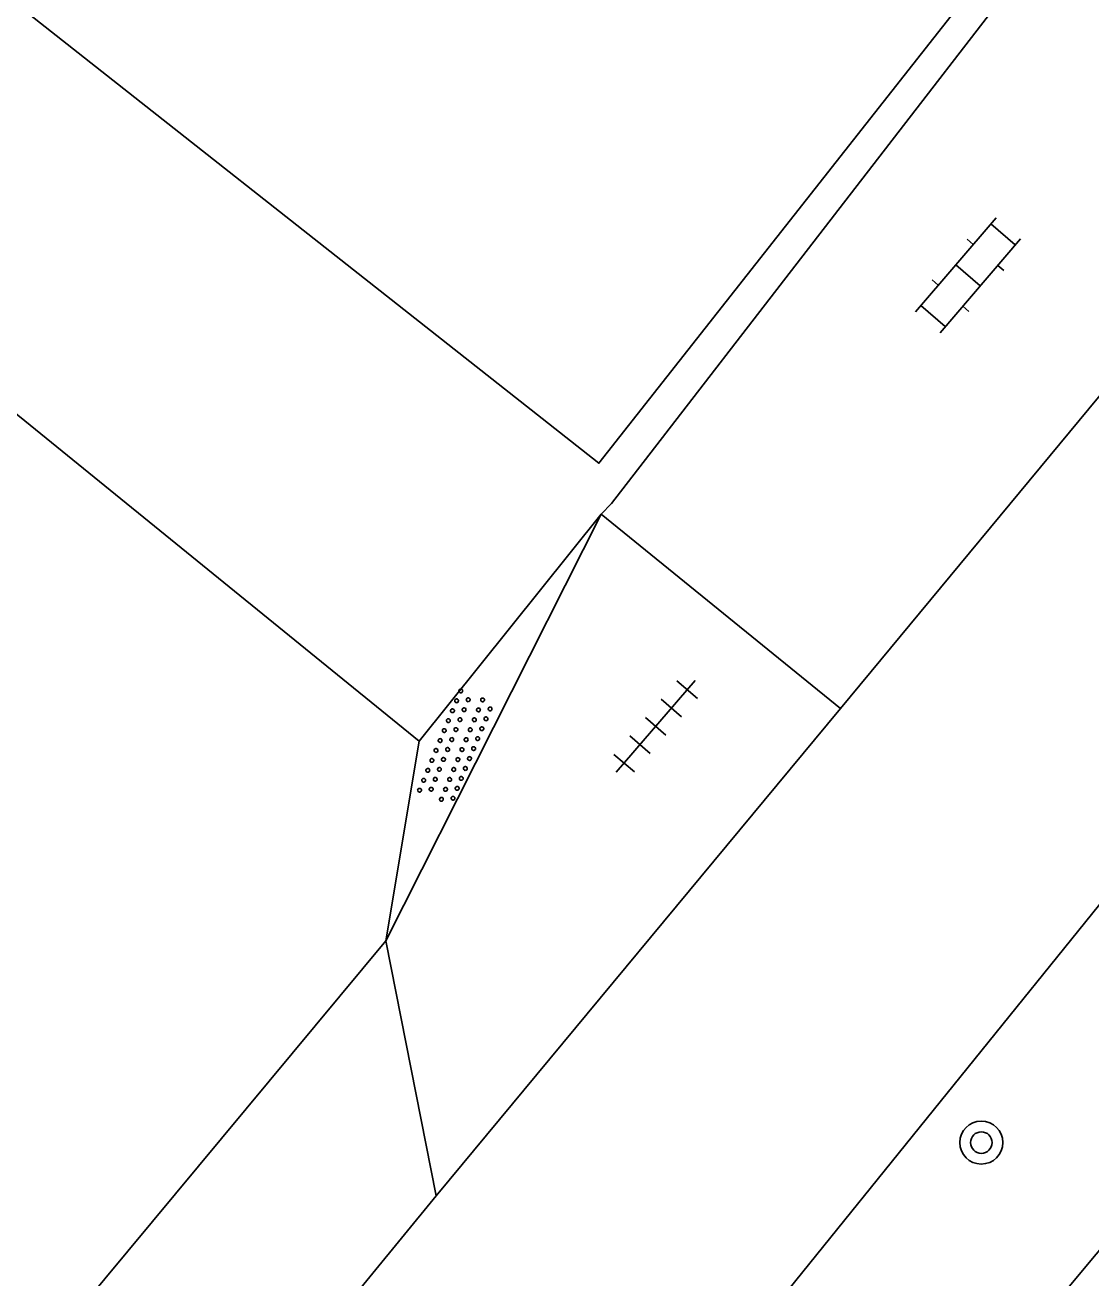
# Model space of a CAD drawing. Extents: x 126000 to 131009, y 393000 to 395500.
# Drawn here: x 130409.46 to 130429.28, y 393568.51 to 393591.81 of the extents above; entities that cross this region are included whole.
import ezdxf

# ---------------------------------------------------------------- set-up
doc = ezdxf.new("R2010")
doc.units = 0
for name, color, linetype in [('gg-afsc-hekwerk', 7, 'Continuous'), ('gg-knt-verharding', 7, 'Continuous'), ('gg-kntw-bovenkant insteek waterloop', 7, 'Continuous'), ('gt-bbg-plantopografie pand', 7, 'Continuous'), ('gt-grn-vlakafsluiter', 7, 'Continuous'), ('gt-symb-boom', 7, 'Continuous'), ('gt-symb-klinker verharding', 7, 'Continuous'), ('gt-symb-overige verharding', 7, 'Continuous'), ('gt-symb-tegel verharding', 7, 'Continuous')]:
    doc.layers.add(name, color=color, linetype=linetype)

# ---------------------------------------------------------------- blocks, each defined once
blk = doc.blocks.new('gt0-OVH')
at = {"layer": 'gt-symb-overige verharding'}
for points in [[(-0.972, 0.298), (-0.967, 0.308), (-0.965, 0.319), (-0.966, 0.33), (-0.971, 0.34), (-0.978, 0.348), (-0.988, 0.353), (-0.999, 0.355), (-1.01, 0.354), (-1.02, 0.349), (-1.028, 0.342), (-1.033, 0.332), (-1.035, 0.321), (-1.034, 0.31), (-1.029, 0.3), (-1.022, 0.292), (-1.012, 0.287), (-1.001, 0.285), (-0.99, 0.286), (-0.98, 0.291)], [(-0.772, 0.298), (-0.767, 0.308), (-0.765, 0.319), (-0.766, 0.33), (-0.771, 0.34), (-0.778, 0.348), (-0.788, 0.353), (-0.799, 0.355), (-0.81, 0.354), (-0.82, 0.349), (-0.828, 0.342), (-0.833, 0.332), (-0.835, 0.321), (-0.834, 0.31), (-0.829, 0.3), (-0.822, 0.292), (-0.812, 0.287), (-0.801, 0.285), (-0.79, 0.286), (-0.78, 0.291)], [(-0.572, 0.298), (-0.567, 0.308), (-0.565, 0.319), (-0.566, 0.33), (-0.571, 0.34), (-0.578, 0.348), (-0.588, 0.353), (-0.599, 0.355), (-0.61, 0.354), (-0.62, 0.349), (-0.628, 0.342), (-0.633, 0.332), (-0.635, 0.321), (-0.634, 0.31), (-0.629, 0.3), (-0.622, 0.292), (-0.612, 0.287), (-0.601, 0.285), (-0.59, 0.286), (-0.58, 0.291)], [(-0.372, 0.298), (-0.367, 0.308), (-0.365, 0.319), (-0.366, 0.33), (-0.371, 0.34), (-0.378, 0.348), (-0.388, 0.353), (-0.399, 0.355), (-0.41, 0.354), (-0.42, 0.349), (-0.428, 0.342), (-0.433, 0.332), (-0.435, 0.321), (-0.434, 0.31), (-0.429, 0.3), (-0.422, 0.292), (-0.412, 0.287), (-0.401, 0.285), (-0.39, 0.286), (-0.38, 0.291)], [(-0.172, 0.298), (-0.167, 0.308), (-0.165, 0.319), (-0.166, 0.33), (-0.171, 0.34), (-0.178, 0.348), (-0.188, 0.353), (-0.199, 0.355), (-0.21, 0.354), (-0.22, 0.349), (-0.228, 0.342), (-0.233, 0.332), (-0.235, 0.321), (-0.234, 0.31), (-0.229, 0.3), (-0.222, 0.292), (-0.212, 0.287), (-0.201, 0.285), (-0.19, 0.286), (-0.18, 0.291)], [(0.028, 0.298), (0.033, 0.308), (0.035, 0.319), (0.034, 0.33), (0.029, 0.34), (0.022, 0.348), (0.012, 0.353), (0.001, 0.355), (-0.01, 0.354), (-0.02, 0.349), (-0.028, 0.342), (-0.033, 0.332), (-0.035, 0.321), (-0.034, 0.31), (-0.029, 0.3), (-0.022, 0.292), (-0.012, 0.287), (-0.001, 0.285), (0.01, 0.286), (0.02, 0.291)], [(0.228, 0.298), (0.233, 0.308), (0.235, 0.319), (0.234, 0.33), (0.229, 0.34), (0.222, 0.348), (0.212, 0.353), (0.201, 0.355), (0.19, 0.354), (0.18, 0.349), (0.172, 0.342), (0.167, 0.332), (0.165, 0.321), (0.166, 0.31), (0.171, 0.3), (0.178, 0.292), (0.188, 0.287), (0.199, 0.285), (0.21, 0.286), (0.22, 0.291)], [(0.428, 0.298), (0.433, 0.308), (0.435, 0.319), (0.434, 0.33), (0.429, 0.34), (0.422, 0.348), (0.412, 0.353), (0.401, 0.355), (0.39, 0.354), (0.38, 0.349), (0.372, 0.342), (0.367, 0.332), (0.365, 0.321), (0.366, 0.31), (0.371, 0.3), (0.378, 0.292), (0.388, 0.287), (0.399, 0.285), (0.41, 0.286), (0.42, 0.291)], [(0.628, 0.298), (0.633, 0.308), (0.635, 0.319), (0.634, 0.33), (0.629, 0.34), (0.622, 0.348), (0.612, 0.353), (0.601, 0.355), (0.59, 0.354), (0.58, 0.349), (0.572, 0.342), (0.567, 0.332), (0.565, 0.321), (0.566, 0.31), (0.571, 0.3), (0.578, 0.292), (0.588, 0.287), (0.599, 0.285), (0.61, 0.286), (0.62, 0.291)], [(0.828, 0.298), (0.833, 0.308), (0.835, 0.319), (0.834, 0.33), (0.829, 0.34), (0.822, 0.348), (0.812, 0.353), (0.801, 0.355), (0.79, 0.354), (0.78, 0.349), (0.772, 0.342), (0.767, 0.332), (0.765, 0.321), (0.766, 0.31), (0.771, 0.3), (0.778, 0.292), (0.788, 0.287), (0.799, 0.285), (0.81, 0.286), (0.82, 0.291)], [(1.028, 0.298), (1.033, 0.308), (1.035, 0.319), (1.034, 0.33), (1.029, 0.34), (1.022, 0.348), (1.012, 0.353), (1.001, 0.355), (0.99, 0.354), (0.98, 0.349), (0.972, 0.342), (0.967, 0.332), (0.965, 0.321), (0.966, 0.31), (0.971, 0.3), (0.978, 0.292), (0.988, 0.287), (0.999, 0.285), (1.01, 0.286), (1.02, 0.291)], [(-0.872, 0.106), (-0.867, 0.116), (-0.865, 0.126), (-0.866, 0.137), (-0.871, 0.147), (-0.878, 0.156), (-0.888, 0.161), (-0.899, 0.163), (-0.91, 0.162), (-0.92, 0.157), (-0.928, 0.15), (-0.933, 0.14), (-0.935, 0.129), (-0.934, 0.118), (-0.929, 0.108), (-0.922, 0.1), (-0.912, 0.095), (-0.901, 0.092), (-0.89, 0.094), (-0.88, 0.098)], [(-0.672, 0.106), (-0.667, 0.116), (-0.665, 0.126), (-0.666, 0.137), (-0.671, 0.147), (-0.678, 0.156), (-0.688, 0.161), (-0.699, 0.163), (-0.71, 0.162), (-0.72, 0.157), (-0.728, 0.15), (-0.733, 0.14), (-0.735, 0.129), (-0.734, 0.118), (-0.729, 0.108), (-0.722, 0.1), (-0.712, 0.095), (-0.701, 0.092), (-0.69, 0.094), (-0.68, 0.098)], [(-0.472, 0.106), (-0.467, 0.116), (-0.465, 0.126), (-0.466, 0.137), (-0.471, 0.147), (-0.478, 0.156), (-0.488, 0.161), (-0.499, 0.163), (-0.51, 0.162), (-0.52, 0.157), (-0.528, 0.15), (-0.533, 0.14), (-0.535, 0.129), (-0.534, 0.118), (-0.529, 0.108), (-0.522, 0.1), (-0.512, 0.095), (-0.501, 0.092), (-0.49, 0.094), (-0.48, 0.098)], [(-0.272, 0.106), (-0.267, 0.116), (-0.265, 0.126), (-0.266, 0.137), (-0.271, 0.147), (-0.278, 0.156), (-0.288, 0.161), (-0.299, 0.163), (-0.31, 0.162), (-0.32, 0.157), (-0.328, 0.15), (-0.333, 0.14), (-0.335, 0.129), (-0.334, 0.118), (-0.329, 0.108), (-0.322, 0.1), (-0.312, 0.095), (-0.301, 0.092), (-0.29, 0.094), (-0.28, 0.098)], [(-0.072, 0.106), (-0.067, 0.116), (-0.065, 0.126), (-0.066, 0.137), (-0.071, 0.147), (-0.078, 0.156), (-0.088, 0.161), (-0.099, 0.163), (-0.11, 0.162), (-0.12, 0.157), (-0.128, 0.15), (-0.133, 0.14), (-0.135, 0.129), (-0.134, 0.118), (-0.129, 0.108), (-0.122, 0.1), (-0.112, 0.095), (-0.101, 0.092), (-0.09, 0.094), (-0.08, 0.098)], [(0.128, 0.106), (0.133, 0.116), (0.135, 0.126), (0.134, 0.137), (0.129, 0.147), (0.122, 0.156), (0.112, 0.161), (0.101, 0.163), (0.09, 0.162), (0.08, 0.157), (0.072, 0.15), (0.067, 0.14), (0.065, 0.129), (0.066, 0.118), (0.071, 0.108), (0.078, 0.1), (0.088, 0.095), (0.099, 0.092), (0.11, 0.094), (0.12, 0.098)], [(0.328, 0.106), (0.333, 0.116), (0.335, 0.126), (0.334, 0.137), (0.329, 0.147), (0.322, 0.156), (0.312, 0.161), (0.301, 0.163), (0.29, 0.162), (0.28, 0.157), (0.272, 0.15), (0.267, 0.14), (0.265, 0.129), (0.266, 0.118), (0.271, 0.108), (0.278, 0.1), (0.288, 0.095), (0.299, 0.092), (0.31, 0.094), (0.32, 0.098)], [(0.528, 0.106), (0.533, 0.116), (0.535, 0.126), (0.534, 0.137), (0.529, 0.147), (0.522, 0.156), (0.512, 0.161), (0.501, 0.163), (0.49, 0.162), (0.48, 0.157), (0.472, 0.15), (0.467, 0.14), (0.465, 0.129), (0.466, 0.118), (0.471, 0.108), (0.478, 0.1), (0.488, 0.095), (0.499, 0.092), (0.51, 0.094), (0.52, 0.098)], [(0.728, 0.106), (0.733, 0.116), (0.735, 0.126), (0.734, 0.137), (0.729, 0.147), (0.722, 0.156), (0.712, 0.161), (0.701, 0.163), (0.69, 0.162), (0.68, 0.157), (0.672, 0.15), (0.667, 0.14), (0.665, 0.129), (0.666, 0.118), (0.671, 0.108), (0.678, 0.1), (0.688, 0.095), (0.699, 0.092), (0.71, 0.094), (0.72, 0.098)], [(0.928, 0.106), (0.933, 0.116), (0.935, 0.126), (0.934, 0.137), (0.929, 0.147), (0.922, 0.156), (0.912, 0.161), (0.901, 0.163), (0.89, 0.162), (0.88, 0.157), (0.872, 0.15), (0.867, 0.14), (0.865, 0.129), (0.866, 0.118), (0.871, 0.108), (0.878, 0.1), (0.888, 0.095), (0.899, 0.092), (0.91, 0.094), (0.92, 0.098)], [(-0.972, -0.142), (-0.967, -0.132), (-0.965, -0.121), (-0.966, -0.11), (-0.971, -0.1), (-0.978, -0.092), (-0.988, -0.087), (-0.999, -0.085), (-1.01, -0.086), (-1.02, -0.091), (-1.028, -0.098), (-1.033, -0.108), (-1.035, -0.119), (-1.034, -0.13), (-1.029, -0.14), (-1.022, -0.148), (-1.012, -0.153), (-1.001, -0.155), (-0.99, -0.154), (-0.98, -0.149)], [(-0.772, -0.142), (-0.767, -0.132), (-0.765, -0.121), (-0.766, -0.11), (-0.771, -0.1), (-0.778, -0.092), (-0.788, -0.087), (-0.799, -0.085), (-0.81, -0.086), (-0.82, -0.091), (-0.828, -0.098), (-0.833, -0.108), (-0.835, -0.119), (-0.834, -0.13), (-0.829, -0.14), (-0.822, -0.148), (-0.812, -0.153), (-0.801, -0.155), (-0.79, -0.154), (-0.78, -0.149)], [(-0.572, -0.142), (-0.567, -0.132), (-0.565, -0.121), (-0.566, -0.11), (-0.571, -0.1), (-0.578, -0.092), (-0.588, -0.087), (-0.599, -0.085), (-0.61, -0.086), (-0.62, -0.091), (-0.628, -0.098), (-0.633, -0.108), (-0.635, -0.119), (-0.634, -0.13), (-0.629, -0.14), (-0.622, -0.148), (-0.612, -0.153), (-0.601, -0.155), (-0.59, -0.154), (-0.58, -0.149)], [(-0.372, -0.142), (-0.367, -0.132), (-0.365, -0.121), (-0.366, -0.11), (-0.371, -0.1), (-0.378, -0.092), (-0.388, -0.087), (-0.399, -0.085), (-0.41, -0.086), (-0.42, -0.091), (-0.428, -0.098), (-0.433, -0.108), (-0.435, -0.119), (-0.434, -0.13), (-0.429, -0.14), (-0.422, -0.148), (-0.412, -0.153), (-0.401, -0.155), (-0.39, -0.154), (-0.38, -0.149)], [(-0.172, -0.142), (-0.167, -0.132), (-0.165, -0.121), (-0.166, -0.11), (-0.171, -0.1), (-0.178, -0.092), (-0.188, -0.087), (-0.199, -0.085), (-0.21, -0.086), (-0.22, -0.091), (-0.228, -0.098), (-0.233, -0.108), (-0.235, -0.119), (-0.234, -0.13), (-0.229, -0.14), (-0.222, -0.148), (-0.212, -0.153), (-0.201, -0.155), (-0.19, -0.154), (-0.18, -0.149)], [(0.028, -0.142), (0.033, -0.132), (0.035, -0.121), (0.034, -0.11), (0.029, -0.1), (0.022, -0.092), (0.012, -0.087), (0.001, -0.085), (-0.01, -0.086), (-0.02, -0.091), (-0.028, -0.098), (-0.033, -0.108), (-0.035, -0.119), (-0.034, -0.13), (-0.029, -0.14), (-0.022, -0.148), (-0.012, -0.153), (-0.001, -0.155), (0.01, -0.154), (0.02, -0.149)], [(0.228, -0.142), (0.233, -0.132), (0.235, -0.121), (0.234, -0.11), (0.229, -0.1), (0.222, -0.092), (0.212, -0.087), (0.201, -0.085), (0.19, -0.086), (0.18, -0.091), (0.172, -0.098), (0.167, -0.108), (0.165, -0.119), (0.166, -0.13), (0.171, -0.14), (0.178, -0.148), (0.188, -0.153), (0.199, -0.155), (0.21, -0.154), (0.22, -0.149)], [(0.428, -0.142), (0.433, -0.132), (0.435, -0.121), (0.434, -0.11), (0.429, -0.1), (0.422, -0.092), (0.412, -0.087), (0.401, -0.085), (0.39, -0.086), (0.38, -0.091), (0.372, -0.098), (0.367, -0.108), (0.365, -0.119), (0.366, -0.13), (0.371, -0.14), (0.378, -0.148), (0.388, -0.153), (0.399, -0.155), (0.41, -0.154), (0.42, -0.149)], [(0.628, -0.142), (0.633, -0.132), (0.635, -0.121), (0.634, -0.11), (0.629, -0.1), (0.622, -0.092), (0.612, -0.087), (0.601, -0.085), (0.59, -0.086), (0.58, -0.091), (0.572, -0.098), (0.567, -0.108), (0.565, -0.119), (0.566, -0.13), (0.571, -0.14), (0.578, -0.148), (0.588, -0.153), (0.599, -0.155), (0.61, -0.154), (0.62, -0.149)], [(0.828, -0.142), (0.833, -0.132), (0.835, -0.121), (0.834, -0.11), (0.829, -0.1), (0.822, -0.092), (0.812, -0.087), (0.801, -0.085), (0.79, -0.086), (0.78, -0.091), (0.772, -0.098), (0.767, -0.108), (0.765, -0.119), (0.766, -0.13), (0.771, -0.14), (0.778, -0.148), (0.788, -0.153), (0.799, -0.155), (0.81, -0.154), (0.82, -0.149)], [(1.028, -0.142), (1.033, -0.132), (1.035, -0.121), (1.034, -0.11), (1.029, -0.1), (1.022, -0.092), (1.012, -0.087), (1.001, -0.085), (0.99, -0.086), (0.98, -0.091), (0.972, -0.098), (0.967, -0.108), (0.965, -0.119), (0.966, -0.13), (0.971, -0.14), (0.978, -0.148), (0.988, -0.153), (0.999, -0.155), (1.01, -0.154), (1.02, -0.149)], [(-0.872, -0.334), (-0.867, -0.324), (-0.865, -0.314), (-0.866, -0.303), (-0.871, -0.293), (-0.878, -0.284), (-0.888, -0.279), (-0.899, -0.277), (-0.91, -0.278), (-0.92, -0.283), (-0.928, -0.29), (-0.933, -0.3), (-0.935, -0.311), (-0.934, -0.322), (-0.929, -0.332), (-0.922, -0.34), (-0.912, -0.345), (-0.901, -0.348), (-0.89, -0.346), (-0.88, -0.342)], [(-0.672, -0.334), (-0.667, -0.324), (-0.665, -0.314), (-0.666, -0.303), (-0.671, -0.293), (-0.678, -0.284), (-0.688, -0.279), (-0.699, -0.277), (-0.71, -0.278), (-0.72, -0.283), (-0.728, -0.29), (-0.733, -0.3), (-0.735, -0.311), (-0.734, -0.322), (-0.729, -0.332), (-0.722, -0.34), (-0.712, -0.345), (-0.701, -0.348), (-0.69, -0.346), (-0.68, -0.342)], [(-0.472, -0.334), (-0.467, -0.324), (-0.465, -0.314), (-0.466, -0.303), (-0.471, -0.293), (-0.478, -0.284), (-0.488, -0.279), (-0.499, -0.277), (-0.51, -0.278), (-0.52, -0.283), (-0.528, -0.29), (-0.533, -0.3), (-0.535, -0.311), (-0.534, -0.322), (-0.529, -0.332), (-0.522, -0.34), (-0.512, -0.345), (-0.501, -0.348), (-0.49, -0.346), (-0.48, -0.342)], [(-0.272, -0.334), (-0.267, -0.324), (-0.265, -0.314), (-0.266, -0.303), (-0.271, -0.293), (-0.278, -0.284), (-0.288, -0.279), (-0.299, -0.277), (-0.31, -0.278), (-0.32, -0.283), (-0.328, -0.29), (-0.333, -0.3), (-0.335, -0.311), (-0.334, -0.322), (-0.329, -0.332), (-0.322, -0.34), (-0.312, -0.345), (-0.301, -0.348), (-0.29, -0.346), (-0.28, -0.342)], [(-0.072, -0.334), (-0.067, -0.324), (-0.065, -0.314), (-0.066, -0.303), (-0.071, -0.293), (-0.078, -0.284), (-0.088, -0.279), (-0.099, -0.277), (-0.11, -0.278), (-0.12, -0.283), (-0.128, -0.29), (-0.133, -0.3), (-0.135, -0.311), (-0.134, -0.322), (-0.129, -0.332), (-0.122, -0.34), (-0.112, -0.345), (-0.101, -0.348), (-0.09, -0.346), (-0.08, -0.342)], [(0.128, -0.334), (0.133, -0.324), (0.135, -0.314), (0.134, -0.303), (0.129, -0.293), (0.122, -0.284), (0.112, -0.279), (0.101, -0.277), (0.09, -0.278), (0.08, -0.283), (0.072, -0.29), (0.067, -0.3), (0.065, -0.311), (0.066, -0.322), (0.071, -0.332), (0.078, -0.34), (0.088, -0.345), (0.099, -0.348), (0.11, -0.346), (0.12, -0.342)], [(0.328, -0.334), (0.333, -0.324), (0.335, -0.314), (0.334, -0.303), (0.329, -0.293), (0.322, -0.284), (0.312, -0.279), (0.301, -0.277), (0.29, -0.278), (0.28, -0.283), (0.272, -0.29), (0.267, -0.3), (0.265, -0.311), (0.266, -0.322), (0.271, -0.332), (0.278, -0.34), (0.288, -0.345), (0.299, -0.348), (0.31, -0.346), (0.32, -0.342)], [(0.528, -0.334), (0.533, -0.324), (0.535, -0.314), (0.534, -0.303), (0.529, -0.293), (0.522, -0.284), (0.512, -0.279), (0.501, -0.277), (0.49, -0.278), (0.48, -0.283), (0.472, -0.29), (0.467, -0.3), (0.465, -0.311), (0.466, -0.322), (0.471, -0.332), (0.478, -0.34), (0.488, -0.345), (0.499, -0.348), (0.51, -0.346), (0.52, -0.342)], [(0.728, -0.334), (0.733, -0.324), (0.735, -0.314), (0.734, -0.303), (0.729, -0.293), (0.722, -0.284), (0.712, -0.279), (0.701, -0.277), (0.69, -0.278), (0.68, -0.283), (0.672, -0.29), (0.667, -0.3), (0.665, -0.311), (0.666, -0.322), (0.671, -0.332), (0.678, -0.34), (0.688, -0.345), (0.699, -0.348), (0.71, -0.346), (0.72, -0.342)], [(0.928, -0.334), (0.933, -0.324), (0.935, -0.314), (0.934, -0.303), (0.929, -0.293), (0.922, -0.284), (0.912, -0.279), (0.901, -0.277), (0.89, -0.278), (0.88, -0.283), (0.872, -0.29), (0.867, -0.3), (0.865, -0.311), (0.866, -0.322), (0.871, -0.332), (0.878, -0.34), (0.888, -0.345), (0.899, -0.348), (0.91, -0.346), (0.92, -0.342)]]:
    blk.add_lwpolyline(points, close=True, dxfattribs=at)
blk = doc.blocks.new('gt0-BOOM')
at = {"layer": 'gt-symb-boom'}
for radius in [0.4, 0.2]:
    blk.add_circle((0, 0), radius, dxfattribs=at)
blk = doc.blocks.new('gt0-TEG1')
at = {"layer": 'gt-symb-tegel verharding'}
for p, q in [((-0.9, -0.25), (-0.9, 0.25)), ((-0.45, -0.25), (-0.45, 0.25)), ((0, -0.25), (0, 0.25)), ((0.45, -0.25), (0.45, 0.25)), ((0.9, -0.25), (0.9, 0.25)), ((-1.125, 0), (1.125, 0))]:
    blk.add_line(p, q, dxfattribs=at)
blk = doc.blocks.new('gt0-KL1')
at = {"layer": 'gt-symb-klinker verharding'}
for p, q in [((-1.15, 0.3), (1.15, 0.3)), ((-1, -0.3), (-1, 0.3)), ((-0.5, 0.3), (-0.5, 0.45)), ((0, -0.3), (0, 0.3)), ((0.5, 0.3), (0.5, 0.45)), ((1, -0.3), (1, 0.3)), ((-1.15, -0.3), (1.15, -0.3)), ((-0.5, -0.45), (-0.5, -0.3)), ((0.5, -0.45), (0.5, -0.3))]:
    blk.add_line(p, q, dxfattribs=at)

msp = doc.modelspace()

# ---------------------------------------------------------------- linework, layer by layer
at = {"layer": 'gg-afsc-hekwerk'}
for p, q in [((130420.37, 393582.911), (130420.175, 393582.712)), ((130420.175, 393582.712), (130416.793, 393578.496)), ((130400.235, 393555.64), (130416.172, 393574.782)), ((130400.235, 393555.64), (130416.172, 393574.782))]:
    msp.add_line(p, q, dxfattribs=at)
msp.add_lwpolyline([(130416.793, 393578.496), (130389.4, 393600.736), (130367.542, 393647.872)], dxfattribs=at)
msp.add_lwpolyline([(130416.793, 393578.496), (130389.4, 393600.736), (130367.542, 393647.872)], dxfattribs=at)
at = {"layer": 'gg-knt-verharding'}
for p, q in [((130424.624, 393579.103), (130433.318, 393589.586)), ((130437.828, 393585.836), (130417.465, 393560.631)), ((130416.172, 393574.782), (130420.175, 393582.712)), ((130420.175, 393582.712), (130424.624, 393579.103)), ((130424.624, 393579.103), (130417.104, 393570.038)), ((130416.793, 393578.496), (130416.172, 393574.782)), ((130417.104, 393570.038), (130416.172, 393574.782))]:
    msp.add_line(p, q, dxfattribs=at)
msp.add_lwpolyline([(130402.69, 393551.191), (130408.1, 393559.051), (130417.104, 393570.038)], dxfattribs=at)
at = {"layer": 'gg-kntw-bovenkant insteek waterloop'}
msp.add_lwpolyline([(130463.11, 393607.231), (130460.24, 393605.931), (130419.39, 393556.981)], dxfattribs=at)
at = {"layer": 'gt-bbg-plantopografie pand'}
msp.add_lwpolyline([(130400.563, 393621.795), (130394.473, 393626.501), (130411.807, 393648.496), (130448.461, 393619.617), (130420.132, 393583.66), (130393.506, 393604.639), (130404.445, 393618.795)], dxfattribs=at)
at = {"layer": 'gt-grn-vlakafsluiter'}
msp.add_lwpolyline([(130428.179, 393599.485), (130425.475, 393596.118), (130428.66, 393593.651), (130420.37, 393582.911)], dxfattribs=at)

# ---------------------------------------------------------------- block references
at = {"layer": 'gt-symb-boom'}
msp.add_blockref('gt0-BOOM', (130427.246, 393571.031), dxfattribs=at)
at = {"layer": 'gt-symb-klinker verharding', "rotation": -130.61993954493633}
msp.add_blockref('gt0-KL1', (130426.999, 393587.155), dxfattribs=at)
at = {"layer": 'gt-symb-overige verharding', "rotation": 67.48588735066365}
msp.add_blockref('gt0-OVH', (130417.476, 393578.383), dxfattribs=at)
at = {"layer": 'gt-symb-tegel verharding', "rotation": -130.61993954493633}
msp.add_blockref('gt0-TEG1', (130421.189, 393578.769), dxfattribs=at)

doc.saveas('drawing.dxf')
